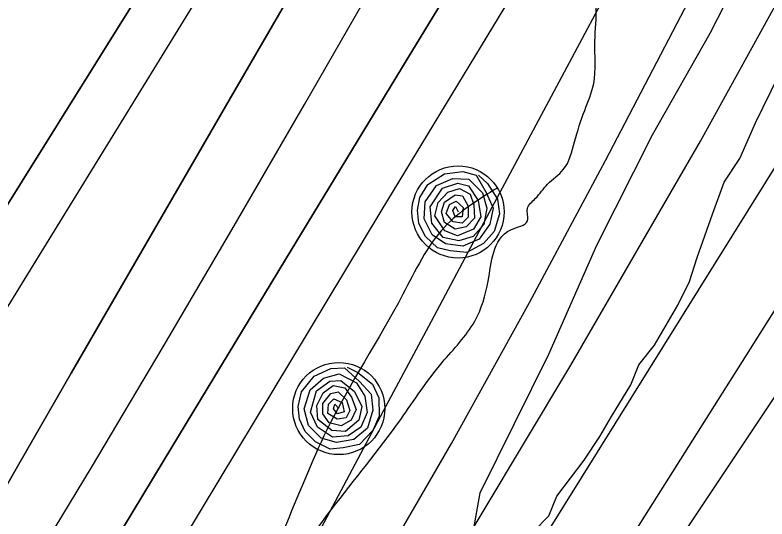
# Model space of a CAD drawing. Extents: x 3297735 to 3335592, y 670436 to 695807.
# Drawn here: x 3315145.7 to 3315406.7, y 683544.6 to 683719.5 of the extents above; entities that cross this region are included whole.
import ezdxf

# ---------------------------------------------------------------- set-up
doc = ezdxf.new("R2010")
doc.units = 0
for name, color, linetype in [('V-RIVR-EDGE', 7, 'Continuous'), ('V-RRAP-FSHR', 7, 'Continuous'), ('V-SITE-VEGE', 7, 'Continuous'), ('V-TOPO-DPTH', 7, 'Continuous'), ('V-TOPO-MAJR', 7, 'Continuous'), ('V-TOPO-MINR', 7, 'Continuous'), ('V-TOPO-WATR', 7, 'Continuous'), ('V-UTIL-LINE', 7, 'Continuous'), ('V-WETL-SWMP', 7, 'Continuous')]:
    doc.layers.add(name, color=color, linetype=linetype)

msp = doc.modelspace()

# ---------------------------------------------------------------- linework, layer by layer
at = {"layer": 'V-RIVR-EDGE'}
msp.add_spline([(3314332.49, 682283.88), (3314344.9, 682287.34), (3314358.11, 682294.67), (3314374.42, 682306.27), (3314394.23, 682317.08), (3314408.21, 682327.13), (3314425.7, 682339.88), (3314434.25, 682347.62), (3314443.2, 682360.39), (3314457.6, 682381.68), (3314472.41, 682411.9), (3314491.89, 682447.14), (3314503.96, 682468.44), (3314519.93, 682495.54), (3314540.57, 682530.4), (3314569.78, 682579.57), (3314586.92, 682612.5), (3314605.25, 682653.56), (3314623.97, 682696.17), (3314633.36, 682728.33), (3314641.57, 682755.46), (3314653.64, 682774.82), (3314666.86, 682788.36), (3314689.79, 682808.86), (3314699.9, 682821.24), (3314716.62, 682840.2), (3314742.69, 682874.26), (3314774.59, 682914.13), (3314793.27, 682940.45), (3314809.22, 682961.74), (3314829.46, 682991.55), (3314848.16, 683027.19), (3314871.52, 683064.75), (3314895.3, 683112.39), (3314930.72, 683167.75), (3314952.14, 683204.16), (3315057.23, 683357.85), (3315078.23, 683381.84), (3315092.99, 683392.28), (3315101.15, 683395.75), (3315113.56, 683398.05), (3315130.23, 683396.45), (3315136.44, 683396.05), (3315142.65, 683398.75), (3315151.58, 683404.93), (3315172.97, 683426.6), (3315192.78, 683442.06), (3315207.17, 683456.37), (3315216.51, 683472.25), (3315223.52, 683484.25), (3315237.14, 683502.83), (3315242.2, 683511.35), (3315243.01, 683524.54), (3315244.19, 683529.19), (3315255.48, 683547.77), (3315279.6, 683579.13), (3315294, 683598.87), (3315305.28, 683613.19), (3315309.97, 683627.14), (3315311.93, 683637.22), (3315317.77, 683644.96), (3315323.59, 683648.05), (3315323.6, 683652.31), (3315326.33, 683655.8), (3315330.61, 683660.83), (3315336.05, 683665.85), (3315339.95, 683675.54), (3315343.47, 683686.39), (3315346.59, 683695.69), (3315347.02, 683710.43), (3315347.43, 683722.45), (3315345.14, 683737.19), (3315345.17, 683749.99), (3315346.75, 683761.23), (3315349.48, 683764.32), (3315349.87, 683767.43), (3315354.17, 683779.05), (3315358.47, 683794.55), (3315362.36, 683800.36), (3315370.14, 683808.48), (3315374.42, 683815.84), (3315383.4, 683837.92), (3315387.32, 683854.98), (3315386.95, 683864.67), (3315385.03, 683871.27), (3315388.14, 683875.14), (3315392.8, 683876.29), (3315394.75, 683880.94), (3315403.32, 683896.43), (3315419.29, 683923.54), (3315433.69, 683947.55), (3315437.2, 683954.52), (3315436.83, 683961.11), (3315438, 683964.99), (3315450.86, 683988.61), (3315458.62, 683992.47), (3315462.51, 683995.17), (3315464.08, 684002.54), (3315468.77, 684016.49), (3315478.5, 684033.53), (3315498.34, 684056.75), (3315513.5, 684070.67), (3315521.28, 684082.29), (3315523.23, 684087.32), (3315534.89, 684097.76), (3315545.01, 684110.54), (3315557.06, 684124.08), (3315577.68, 684151.17), (3315590.51, 684164.33), (3315598.31, 684180.21), (3315604.16, 684192.6), (3315609.61, 684201.51), (3315623.63, 684224.74), (3315637.65, 684249.92), (3315651.66, 684270.43), (3315661.01, 684285.92), (3315665.69, 684296.38), (3315668.82, 684306.85), (3315671.54, 684310.72), (3315680.49, 684322.72), (3315685.93, 684326.58), (3315687.49, 684332.01), (3315687.51, 684337.44), (3315690.62, 684340.92), (3315706.17, 684356.78), (3315715.11, 684366.84), (3315728.72, 684382.71), (3315735.34, 684392), (3315740.79, 684400.13), (3315746.24, 684410.2), (3315754.02, 684419.87), (3315767.64, 684436.9), (3315797.18, 684465.14), (3315824.41, 684496.87), (3315835.68, 684508.87), (3315845.4, 684518.93), (3315855.91, 684533.25), (3315917.34, 684595.92), (3315957, 684638.09), (3315987.3, 684659.73), (3316015.28, 684684.48), (3316035.1, 684702.27), (3316044.05, 684713.5), (3316063.1, 684733.62), (3316100.42, 684768.43), (3316125.29, 684791.63), (3316138.51, 684803.62), (3316150.97, 684823.37), (3316159.55, 684843.13), (3316165.42, 684865.99), (3316173.99, 684881.48), (3316197.71, 684908.18), (3316229.61, 684945.33), (3316249.82, 684965.06), (3316275.47, 684987.88), (3316301.52, 685015.35), (3316311.24, 685022.31), (3316314.74, 685028.11), (3316324.84, 685037.01), (3316331.06, 685041.26), (3316337.27, 685045.12), (3316343.88, 685050.92), (3316349.72, 685059.83), (3316371.5, 685083.43), (3316388.59, 685096.18), (3316398.7, 685107.41), (3316416.19, 685122.87), (3316443.39, 685146.08), (3316453.89, 685155.74), (3316462.82, 685158.82), (3316468.64, 685163.46), (3316479.54, 685177.01), (3316494.69, 685189.77), (3316513.34, 685202.13), (3316536.65, 685221.08), (3316559.19, 685238.47), (3316587.17, 685262.45), (3316636.9, 685301.49), (3316712.28, 685357.54), (3316745.31, 685384.99), (3316768.23, 685402.39), (3316780.67, 685413.21), (3316806.33, 685440.68), (3316819.16, 685455.39), (3316844.44, 685481.7), (3316866.97, 685499.48), (3316882.51, 685511.08), (3316905.85, 685537.39), (3316931.9, 685564.08), (3316969.21, 685598.5), (3316985.92, 685613.59), (3317001.86, 685628.67), (3317017.8, 685644.53), (3317028.68, 685652.65), (3317037.23, 685661.16), (3317052.77, 685673.53), (3317075.3, 685687.82), (3317092.39, 685696.31), (3317103.26, 685703.27), (3317111.03, 685709.84), (3317130.87, 685733.84), (3317147.6, 685754.74), (3317177.16, 685789.18), (3317206.31, 685816.64), (3317272.79, 685885.12), (3317325.67, 685938.89), (3317356.77, 685972.16), (3317386.71, 686002.34), (3317409.64, 686022.45), (3317459.38, 686063.82), (3317493.18, 686088.94), (3317516.11, 686108.66), (3317520.01, 686116.02), (3317520.41, 686123), (3317527.04, 686135.78), (3317538.34, 686157.08), (3317553.89, 686174.89), (3317576.04, 686194.22), (3317585.76, 686203.89), (3317597.05, 686222.09), (3317609.5, 686237.57), (3317632.05, 686261.95), (3317642.16, 686270.84), (3317659.25, 686280.88), (3317668.58, 686290.17), (3317678.68, 686299.45), (3317692.67, 686308.33), (3317712.1, 686324.19), (3317733.86, 686344.3), (3317749.03, 686362.49), (3317772.75, 686387.25), (3317794.13, 686406.59), (3317815.49, 686421.66), (3317821.72, 686429.79), (3317831.45, 686444.5), (3317837.3, 686456.89), (3317843.89, 686458.43), (3317852.43, 686461.9), (3317865.64, 686468.46), (3317881.56, 686479.28), (3317892.45, 686489.33), (3317902.56, 686501.72), (3317906.85, 686510.63), (3317912.32, 686528.84), (3317916.61, 686539.69), (3317920.89, 686544.72), (3317931.77, 686551.67), (3317955.46, 686567.51), (3317973.73, 686582.98), (3317979.95, 686591.88), (3317987.35, 686602.72), (3318007.57, 686624.78), (3318020.39, 686634.83), (3318018.46, 686637.55), (3318030.91, 686653.42), (3318034.78, 686650.69), (3318039.45, 686656.89), (3318050.33, 686664.62), (3318082.55, 686680.82), (3318124.1, 686700.89), (3318142.75, 686715.97), (3318149.36, 686724.09), (3318148.6, 686727.59), (3318152.1, 686732.62), (3318161.82, 686744.62), (3318168.45, 686756.23), (3318174.67, 686766.3), (3318184.4, 686779.46), (3318196.08, 686795.33), (3318211.63, 686812.75), (3318220.97, 686823.97), (3318223.7, 686833.27), (3318227.6, 686840.63), (3318232.66, 686847.21), (3318235.79, 686857.67), (3318240.07, 686864.64), (3318252.91, 686883.22), (3318274.69, 686907.6), (3318298.01, 686928.49), (3318327.13, 686944.7), (3318349.26, 686951.63), (3318362.06, 686955.09), (3318370.22, 686961.27), (3318383.46, 686983.73), (3318391.25, 686996.51), (3318395.14, 686999.99), (3318401.73, 686999.97), (3318407.55, 687001.12), (3318412.6, 687003.82), (3318416.49, 687008.86), (3318422.71, 687016.98), (3318440.6, 687037.49), (3318448.75, 687040.19), (3318453.03, 687042.89), (3318455.76, 687051.42), (3318462.38, 687060.32), (3318484.92, 687082.76), (3318499.31, 687098.23), (3318510.59, 687111), (3318518.77, 687124.94), (3318525, 687134.62), (3318537.83, 687148.55), (3318566.2, 687172.14), (3318582.53, 687190.71), (3318592.64, 687203.1), (3318612.48, 687228.64), (3318628.44, 687251.87), (3318642.05, 687266.57), (3318646.35, 687279.75), (3318655.68, 687290.58), (3318665.01, 687298.71), (3318672.79, 687309.16), (3318676.7, 687321.17), (3318685.65, 687333.94), (3318691.49, 687344.4), (3318699.27, 687352.91), (3318716.37, 687367.22), (3318716.79, 687379.24), (3318717.6, 687392.04), (3318724.22, 687404.82), (3318732, 687415.66), (3318742.88, 687423.77), (3318760.35, 687430.71), (3318770.05, 687431.07), (3318780.9, 687428.33), (3318786.73, 687436.46), (3318804.23, 687454.26), (3318817.46, 687473.23), (3318829.91, 687487.55), (3318848.96, 687509.6), (3318869.19, 687534.37), (3318894.08, 687564.56), (3318929.49, 687611.78), (3318945.82, 687629.19), (3318962.93, 687646.99), (3318977.7, 687660.53), (3318993.65, 687679.88), (3319024.36, 687709.28), (3319059.37, 687753.01), (3319086.2, 687782.03), (3319108.76, 687809.51), (3319125.86, 687827.3), (3319135.21, 687842.41), (3319146.89, 687859.44), (3319161.67, 687877.63), (3319172.56, 687889.63), (3319185.79, 687908.6), (3319206.81, 687940.73), (3319238.34, 687987.58), (3319258.18, 688014.29), (3319282.31, 688048.74), (3319299.82, 688074.29), (3319310.71, 688085.9), (3319319.65, 688093.25), (3319326.26, 688101.37), (3319337.16, 688116.08), (3319351.92, 688127.68), (3319358.93, 688137.36), (3319372.55, 688156.33), (3319390.83, 688181.1), (3319409.12, 688207.04), (3319418.85, 688220.59), (3319428.57, 688231.03), (3319452.68, 688254.63), (3319466.67, 688269.33), (3319477.96, 688285.59), (3319487.29, 688294.49), (3319498.17, 688304.55), (3319498.19, 688312.3), (3319502.08, 688317.33), (3319523.48, 688343.65), (3319546.04, 688372.29), (3319572.1, 688405.58), (3319583.39, 688420.29), (3319604.77, 688443.12), (3319614.49, 688453.95), (3319630.05, 688470.2), (3319645.61, 688490.33), (3319664.28, 688513.94), (3319677.9, 688534.07), (3319689.59, 688553.04), (3319707.1, 688579.37), (3319721.91, 688607.25)], degree=3, dxfattribs=at)
at = {"layer": 'V-RRAP-FSHR'}
for points in [[(3315306.66, 683663.93), (3315309.67, 683661.06), (3315313.22, 683655.57), (3315313.93, 683650.45), (3315312.08, 683644.3), (3315308.35, 683640.24), (3315302.54, 683637.02), (3315296.77, 683637.7), (3315292.32, 683638.67), (3315288.23, 683642.61), (3315285.93, 683647.11), (3315285.45, 683651.8), (3315286.25, 683656.17), (3315288.96, 683660.63), (3315294.79, 683664.43), (3315301.11, 683665.22), (3315305.74, 683663.96), (3315309.24, 683657.84), (3315311.68, 683652.43), (3315310.55, 683646.96), (3315306.87, 683641.65), (3315301.12, 683639.31), (3315295.14, 683640.11), (3315290.48, 683643.2), (3315287.71, 683648.71), (3315288.07, 683654.66), (3315291.97, 683660.33), (3315297.72, 683662.76), (3315303.3, 683662.54), (3315308.03, 683657.76), (3315309.44, 683652.42), (3315308.44, 683646.82), (3315304.79, 683642.67), (3315299.73, 683641.13), (3315294.34, 683642.33), (3315290.44, 683647.26), (3315289.79, 683652.91), (3315294.05, 683659.4), (3315299.45, 683661.17), (3315303.14, 683660.23), (3315306.5, 683655.12), (3315307.36, 683649.42), (3315304.91, 683645.19), (3315299.29, 683642.88), (3315294.87, 683644.59), (3315291.47, 683649.75), (3315292.61, 683654.43), (3315295.95, 683657.97), (3315300.05, 683659.33), (3315303.67, 683657.36), (3315304.96, 683653.59), (3315305.19, 683648.99), (3315302.32, 683645.97), (3315298.49, 683645.18), (3315294.75, 683647.45), (3315293.71, 683651.13), (3315294.81, 683654.49), (3315298.45, 683657.03), (3315301.09, 683656.69), (3315302.96, 683653.16), (3315302.97, 683649.31), (3315300.92, 683647.3), (3315297.83, 683647.77), (3315295.39, 683650.62), (3315296.52, 683653.69), (3315298.88, 683654.94), (3315301.29, 683652.71), (3315300.9, 683649.45), (3315298.54, 683649.49), (3315297.74, 683651.62), (3315298.65, 683653.04), (3315299.59, 683651.19)], [(3315261, 683597.25), (3315264.75, 683595.44), (3315269.81, 683591.3), (3315272.05, 683586.65), (3315272.17, 683580.22), (3315269.87, 683575.21), (3315265.31, 683570.38), (3315259.61, 683569.25), (3315255.08, 683568.82), (3315249.98, 683571.31), (3315246.41, 683574.89), (3315244.52, 683579.21), (3315243.95, 683583.61), (3315245.16, 683588.7), (3315249.55, 683594.09), (3315255.32, 683596.78), (3315260.12, 683597), (3315265.32, 683592.25), (3315269.3, 683587.83), (3315269.9, 683582.28), (3315268.02, 683576.1), (3315263.27, 683572.11), (3315257.33, 683571.05), (3315251.94, 683572.56), (3315247.62, 683576.96), (3315246.14, 683582.73), (3315248.12, 683589.33), (3315252.85, 683593.4), (3315258.23, 683594.9), (3315264.2, 683591.8), (3315267.17, 683587.14), (3315267.93, 683581.5), (3315265.73, 683576.44), (3315261.38, 683573.42), (3315255.89, 683572.92), (3315250.66, 683576.41), (3315248.32, 683581.59), (3315250.39, 683589.08), (3315254.98, 683592.42), (3315258.79, 683592.65), (3315263.55, 683588.81), (3315266.11, 683583.65), (3315265.07, 683578.87), (3315260.43, 683574.96), (3315255.7, 683575.23), (3315250.88, 683579.1), (3315250.54, 683583.91), (3315252.63, 683588.3), (3315256.12, 683590.85), (3315260.17, 683590.08), (3315262.55, 683586.89), (3315264.18, 683582.58), (3315262.37, 683578.83), (3315258.96, 683576.9), (3315254.71, 683577.92), (3315252.59, 683581.1), (3315252.61, 683584.64), (3315255.3, 683588.16), (3315257.91, 683588.66), (3315260.78, 683585.86), (3315261.96, 683582.2), (3315260.62, 683579.66), (3315257.54, 683579.16), (3315254.35, 683581.13), (3315254.48, 683584.4), (3315256.35, 683586.31), (3315259.33, 683584.93), (3315259.95, 683581.71), (3315257.69, 683581.02), (3315256.28, 683582.8), (3315256.71, 683584.44), (3315258.17, 683582.96)]]:
    msp.add_lwpolyline(points, dxfattribs=at)
for centre in [(3315299.51, 683651.15), (3315258.1, 683582.89)]:
    msp.add_circle(centre, 16, dxfattribs=at)
at = {"layer": 'V-SITE-VEGE'}
msp.add_lwpolyline([(3315325.62, 683540.04), (3315331.07, 683545.58), (3315333.76, 683552.46), (3315343.27, 683564.91), (3315348.69, 683573.19), (3315352.75, 683580.09), (3315359.53, 683591.13), (3315362.21, 683598.02), (3315367.65, 683604.94), (3315375.78, 683618.74), (3315379.83, 683627.01), (3315382.5, 683635.28), (3315387.87, 683650.43), (3315391.9, 683661.45), (3315397.32, 683669.73), (3315402.71, 683682.14), (3315410.81, 683698.69)], dxfattribs=at)
at = {"layer": 'V-TOPO-DPTH'}
for points in [[(3314731.08, 683031.65), (3314756.8, 683069.7), (3314782.58, 683107.69), (3315004.18, 683433.32), (3315019.67, 683456.41), (3315034.94, 683479.63), (3315049.89, 683503.06), (3315064.63, 683526.62), (3315135.63, 683641.86), (3315186.21, 683722.83), (3315237.45, 683803.38), (3315289.67, 683883.28), (3315342.56, 683962.77), (3315444.29, 684113.64), (3315456.77, 684131.44), (3315469.68, 684148.92), (3315483.21, 684165.91), (3315497.17, 684182.58), (3315674.09, 684386.14), (3315723.94, 684442.99), (3315774.14, 684499.53), (3315824.84, 684555.62), (3315875.87, 684611.41), (3315935.98, 684676.53)], [(3315935.98, 684676.53), (3315875.87, 684611.41), (3315824.84, 684555.62), (3315774.14, 684499.53), (3315723.94, 684442.99), (3315674.09, 684386.14), (3315497.17, 684182.58), (3315483.21, 684165.91), (3315469.68, 684148.92), (3315456.77, 684131.44), (3315444.29, 684113.64), (3315342.56, 683962.77), (3315289.67, 683883.28), (3315237.45, 683803.38), (3315186.21, 683722.83), (3315135.63, 683641.86), (3315064.63, 683526.62), (3315049.89, 683503.06), (3315034.94, 683479.63), (3315019.67, 683456.41), (3315004.18, 683433.32), (3314782.58, 683107.69), (3314756.8, 683069.7), (3314731.08, 683031.65)], [(3315549.87, 684136.04), (3315529.27, 684107.01), (3315509.62, 684077.34), (3315490.6, 684047.22), (3315366.31, 683843.12), (3315324.05, 683773.65), (3315281.83, 683704.16), (3315239.66, 683634.64), (3315197.54, 683565.09), (3315139.22, 683468.72), (3315126.07, 683447.48), (3315112.64, 683426.42), (3315098.79, 683405.64), (3315084.66, 683385.03), (3314951.92, 683195.56), (3314910.18, 683135.47), (3314868.78, 683075.14), (3314827.89, 683014.48)], [(3315549.87, 684136.04), (3315529.27, 684107.01), (3315509.62, 684077.34), (3315490.6, 684047.22), (3315366.31, 683843.12), (3315324.05, 683773.65), (3315281.83, 683704.16), (3315239.66, 683634.64), (3315197.54, 683565.09), (3315139.22, 683468.72), (3315126.07, 683447.48), (3315112.64, 683426.42), (3315098.79, 683405.64), (3315084.66, 683385.03), (3314951.92, 683195.56), (3314910.18, 683135.47), (3314868.78, 683075.14), (3314827.89, 683014.48)], [(3315359.95, 683931.13), (3315220.01, 683689.98), (3315201.72, 683658.41), (3315183.45, 683626.81), (3315165.23, 683595.19), (3315147.04, 683563.55), (3315125.62, 683526.23), (3315118.12, 683513.27), (3315110.55, 683500.35), (3315102.88, 683487.48), (3315095.15, 683474.66), (3315084.31, 683456.83), (3315081.92, 683452.97), (3315079.48, 683449.14), (3315076.98, 683445.35), (3315074.44, 683441.59), (3315055.99, 683414.81), (3315044.25, 683397.64), (3315032.6, 683380.41), (3315021.07, 683363.1), (3315009.64, 683345.72), (3314712.51, 682890.46)], [(3314712.51, 682890.46), (3315009.64, 683345.72), (3315021.07, 683363.1), (3315032.6, 683380.41), (3315044.25, 683397.64), (3315055.99, 683414.81), (3315074.44, 683441.59), (3315076.98, 683445.35), (3315079.48, 683449.14), (3315081.92, 683452.97), (3315084.31, 683456.83), (3315095.15, 683474.66), (3315102.88, 683487.48), (3315110.55, 683500.35), (3315118.12, 683513.27), (3315125.62, 683526.23), (3315147.04, 683563.55), (3315165.23, 683595.19), (3315183.45, 683626.81), (3315201.72, 683658.41), (3315220.01, 683689.98), (3315359.95, 683931.13)], [(3314795.53, 682853.47), (3315065.64, 683245.92), (3315082.24, 683270), (3315098.86, 683294.08), (3315115.5, 683318.13), (3315132.17, 683342.17), (3315157.98, 683379.37), (3315161.71, 683384.83), (3315165.37, 683390.34), (3315168.93, 683395.91), (3315172.44, 683401.52), (3315188.76, 683428.18), (3315200.19, 683447.25), (3315211.4, 683466.45), (3315222.25, 683485.86), (3315232.87, 683505.4), (3315243.28, 683524.99), (3315258.93, 683554.42), (3315274.59, 683583.84), (3315290.26, 683613.26), (3315305.95, 683642.67), (3315384.92, 683790.64), (3315412.45, 683840.66)]]:
    msp.add_lwpolyline(points, dxfattribs=at)
at = {"layer": 'V-TOPO-MAJR'}
msp.add_lwpolyline([(3314986.98, 682999.01), (3315025.51, 683060.17), (3315064.42, 683121.1), (3315175.6, 683293.55), (3315195.61, 683324.74), (3315215.53, 683355.99), (3315235.3, 683387.33), (3315254.97, 683418.73), (3315423.55, 683689.1), (3315459.04, 683746.17), (3315494.45, 683803.29), (3315529.72, 683860.5), (3315564.9, 683917.76), (3315614.33, 683998.42), (3315624.93, 684015.26), (3315635.79, 684031.92), (3315647.05, 684048.32), (3315658.56, 684064.54), (3315839.02, 684312.38), (3315879.83, 684367.15), (3315921.43, 684421.3)], dxfattribs=at)
at = {"layer": 'V-TOPO-MINR'}
for points in [[(3314664.68, 682899.58), (3315009.21, 683407), (3315029.91, 683437.94), (3315050.34, 683469.07), (3315070.35, 683500.47), (3315090.08, 683532.05), (3315242.53, 683779.79), (3315280.72, 683841), (3315319.43, 683901.89), (3315358.88, 683962.29), (3315398.84, 684022.37), (3315462.64, 684117.01), (3315471.29, 684129.37), (3315480.22, 684141.51), (3315489.58, 684153.33), (3315499.21, 684164.93), (3315590.65, 684271.25), (3315646.48, 684335.62), (3315702.66, 684399.68), (3315759.37, 684463.28), (3315816.44, 684526.56), (3315953.91, 684677.74)], [(3314731.08, 683031.65), (3314756.8, 683069.7), (3314782.58, 683107.69), (3315004.18, 683433.32), (3315019.67, 683456.41), (3315034.94, 683479.63), (3315049.89, 683503.06), (3315064.63, 683526.62), (3315135.63, 683641.86), (3315186.21, 683722.83), (3315237.45, 683803.38), (3315289.67, 683883.28), (3315342.56, 683962.77), (3315444.29, 684113.64), (3315456.77, 684131.44), (3315469.68, 684148.92), (3315483.21, 684165.91), (3315497.17, 684182.58), (3315674.09, 684386.14), (3315723.94, 684442.99), (3315774.14, 684499.53), (3315824.84, 684555.62), (3315875.87, 684611.41), (3315935.98, 684676.53)], [(3314944.57, 682989.9), (3315168.85, 683323.34), (3315183.58, 683345.56), (3315198.13, 683367.89), (3315212.39, 683390.41), (3315226.46, 683413.05), (3315292.51, 683520.84), (3315338.63, 683597.94), (3315383.63, 683675.68), (3315426.95, 683754.35), (3315469.16, 683833.66), (3315583.24, 684053.67), (3315586.24, 684059.2), (3315589.38, 684064.65), (3315592.72, 684069.98), (3315596.19, 684075.23), (3315599.85, 684080.36), (3315603.61, 684085.4), (3315607.53, 684090.32), (3315611.56, 684095.16), (3316061.45, 684618.34)], [(3314831.86, 682991.8), (3315089.6, 683356.88), (3315109.58, 683385.86), (3315129.13, 683415.12), (3315148.04, 683444.8), (3315166.51, 683474.77), (3315272.78, 683651.47), (3315317.82, 683725.68), (3315363.25, 683799.65), (3315409.29, 683873.26), (3315455.71, 683946.61), (3315524.95, 684055.04), (3315537.31, 684073.82), (3315550.02, 684092.35), (3315563.25, 684110.52), (3315576.82, 684128.45), (3315872.17, 684507.4), (3315896.51, 684538.15), (3315921.17, 684568.66)], [(3315779.89, 684152.14), (3315765.63, 684126.09), (3315750.8, 684100.39), (3315735.1, 684075.2), (3315718.83, 684050.36), (3315717.85, 684048.91), (3315700.69, 684023.59), (3315683.57, 683998.23), (3315666.52, 683972.82), (3315649.52, 683947.39), (3315295.35, 683416), (3315286.66, 683402.84), (3315278.03, 683389.63)], [(3314716.8, 682871.79), (3314875.81, 683113.99), (3314911.85, 683168.41), (3314948.17, 683222.63), (3314984.92, 683276.57), (3315021.96, 683330.32), (3315079.61, 683413.27), (3315087.93, 683425.47), (3315096.09, 683437.76), (3315104.03, 683450.21), (3315111.81, 683462.75), (3315147.07, 683520.75), (3315172.22, 683562.45), (3315197.16, 683604.28), (3315221.79, 683646.29), (3315246.21, 683688.43), (3315413.96, 683980.35)], [(3314712.51, 682890.46), (3315009.64, 683345.72), (3315021.07, 683363.1), (3315032.6, 683380.41), (3315044.25, 683397.64), (3315055.99, 683414.81), (3315074.44, 683441.59), (3315076.98, 683445.35), (3315079.48, 683449.14), (3315081.92, 683452.97), (3315084.31, 683456.83), (3315095.15, 683474.66), (3315102.88, 683487.48), (3315110.55, 683500.35), (3315118.12, 683513.27), (3315125.62, 683526.23), (3315147.04, 683563.55), (3315165.23, 683595.19), (3315183.45, 683626.81), (3315201.72, 683658.41), (3315220.01, 683689.98), (3315359.95, 683931.13)], [(3315278.03, 683389.63), (3315269.52, 683376.35), (3315261.08, 683363.02), (3315252.74, 683349.63), (3315244.48, 683336.19), (3315236.31, 683322.7), (3315228.21, 683309.16), (3315187.43, 683240.45), (3315185.42, 683239.53), (3315183.91, 683239.5), (3315183.13, 683240.8), (3315182.86, 683242.99), (3315222.17, 683318.5), (3315224.31, 683322.51), (3315226.5, 683326.49), (3315228.78, 683330.42), (3315231.12, 683334.32), (3315235.07, 683340.77), (3315235.47, 683341.42), (3315236.68, 683343.36), (3315607.36, 683930.6)], [(3314795.53, 682853.47), (3315065.64, 683245.92), (3315082.24, 683270), (3315098.86, 683294.08), (3315115.5, 683318.13), (3315132.17, 683342.17), (3315157.98, 683379.37), (3315161.71, 683384.83), (3315165.37, 683390.34), (3315168.93, 683395.91), (3315172.44, 683401.52), (3315188.76, 683428.18), (3315200.19, 683447.25), (3315211.4, 683466.45), (3315222.25, 683485.86), (3315232.87, 683505.4), (3315243.28, 683524.99), (3315258.93, 683554.42), (3315274.59, 683583.84), (3315290.26, 683613.26), (3315305.95, 683642.67), (3315384.92, 683790.64), (3315412.45, 683840.66)], [(3314918.01, 682991.45), (3314961.83, 683056.16), (3315005.72, 683120.82), (3315049.72, 683185.4), (3315093.8, 683249.93), (3315163.27, 683351.45), (3315172.56, 683365.25), (3315181.71, 683379.14), (3315190.65, 683393.17), (3315199.44, 683407.29), (3315240.49, 683474.34), (3315269.2, 683522.34), (3315297.25, 683570.71), (3315324.28, 683619.66), (3315350.66, 683668.98), (3315404.26, 683771.78), (3315422.49, 683806.71)]]:
    msp.add_lwpolyline(points, dxfattribs=at)
at = {"layer": 'V-TOPO-WATR'}
msp.add_lwpolyline([(3314827.89, 683014.48), (3314868.78, 683075.14), (3314910.18, 683135.47), (3314951.92, 683195.56), (3315084.66, 683385.03), (3315098.79, 683405.64), (3315112.64, 683426.42), (3315126.07, 683447.48), (3315139.22, 683468.72), (3315197.54, 683565.09), (3315239.66, 683634.64), (3315281.83, 683704.16), (3315324.05, 683773.65), (3315366.31, 683843.12), (3315490.6, 684047.22), (3315509.62, 684077.34), (3315529.27, 684107.01), (3315549.87, 684136.04)], dxfattribs=at)
at = {"layer": 'V-UTIL-LINE'}
msp.add_spline([(3315313.1, 683659.44), (3315294.81, 683645.89), (3315280.39, 683622.61), (3315253.99, 683575.47), (3315222.4, 683508.32), (3315178.02, 683451.95), (3315151.72, 683423.47), (3315141.9, 683424.56), (3315131.28, 683403.3), (3315091.71, 683334.22), (3315067.65, 683327.19), (3315051.39, 683313.71), (3315041.42, 683286.06), (3315021.94, 683244.03), (3314999.67, 683193.5), (3314965.54, 683145.47), (3314933.98, 683105.8), (3314923.58, 683099.15), (3314900.85, 683072.56), (3314869.89, 683023.21), (3314817.81, 682941.77), (3314747.17, 682809.99), (3314693.88, 682712.16), (3314666, 682655.84), (3314619.73, 682561.99), (3314565.48, 682464.75), (3314548.12, 682421.66)], degree=3, dxfattribs=at)
at = {"layer": 'V-WETL-SWMP'}
msp.add_lwpolyline([(3315149.96, 683350.24), (3315173.14, 683377.62), (3315200.09, 683406.17), (3315226.66, 683434.71), (3315263.35, 683472.4), (3315291.37, 683508.13), (3315301.44, 683523.7), (3315304.7, 683539.97), (3315307.23, 683553.58), (3315330.99, 683601.74), (3315347.66, 683639.64), (3315366.98, 683677.94), (3315387.07, 683713.23), (3315397.47, 683733.71)], dxfattribs=at)

doc.saveas('drawing.dxf')
